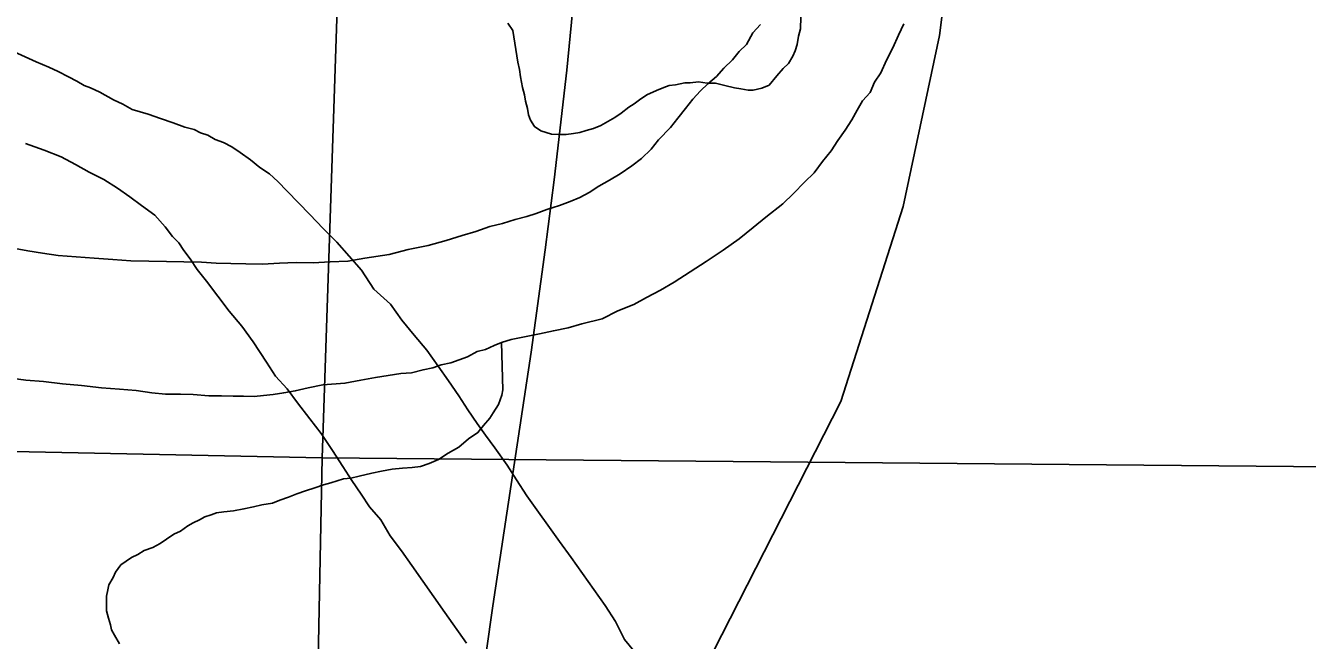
# Model space of a CAD drawing. Extents: x 2.4 to 73.1, y 4.5 to 25.6.
# Drawn here: x 44.0218 to 44.2532, y 22.0941 to 22.2051 of the extents above; entities that cross this region are included whole.
import ezdxf

# ---------------------------------------------------------------- set-up
doc = ezdxf.new("R2010")
doc.units = 0
for name, color, linetype in [('GM_X_Major_River', 7, 'Continuous'), ('GM_X_Minor_River', 7, 'Continuous'), ('GM_X_Rail_Line', 7, 'Continuous'), ('GM_X_Section', 7, 'Continuous'), ('GM_X_US_Route', 7, 'Continuous')]:
    doc.layers.add(name, color=color, linetype=linetype)

msp = doc.modelspace()

# ---------------------------------------------------------------- linework, layer by layer
at = {"layer": 'GM_X_Major_River'}
for points in [[(44.01882, 22.1415), (44.02186, 22.14107), (44.02509, 22.14083), (44.02851, 22.1404), (44.03193, 22.14015), (44.03553, 22.13972), (44.03876, 22.13948), (44.0418, 22.13924), (44.04465, 22.13881), (44.04712, 22.13858), (44.04978, 22.13854), (44.05206, 22.13851), (44.05491, 22.13827), (44.05719, 22.13823), (44.05928, 22.1382), (44.06118, 22.13817), (44.06309, 22.13814), (44.0648, 22.1383), (44.06651, 22.13847), (44.06842, 22.13882), (44.07052, 22.13916), (44.07281, 22.1397), (44.07548, 22.14022), (44.07948, 22.14054), (44.08234, 22.14106), (44.08501, 22.14159), (44.0873, 22.14194), (44.08959, 22.14228), (44.09149, 22.14244), (44.09359, 22.14298), (44.09531, 22.14333), (44.09684, 22.14387), (44.09856, 22.14423), (44.10009, 22.14477), (44.10162, 22.14532), (44.10334, 22.14624), (44.10487, 22.1466), (44.1064, 22.14733), (44.10774, 22.14788), (44.10946, 22.14842), (44.11461, 22.14948), (44.11709, 22.15001), (44.11976, 22.15054), (44.12225, 22.15126), (44.12588, 22.15215), (44.12875, 22.15363), (44.13162, 22.15472), (44.13392, 22.15602), (44.13642, 22.15731), (44.13891, 22.15879), (44.14179, 22.16064), (44.14468, 22.1625), (44.14775, 22.16454), (44.15064, 22.16658), (44.15314, 22.16863), (44.15545, 22.1705), (44.15853, 22.17292), (44.16046, 22.17479), (44.1624, 22.17685), (44.16414, 22.17853), (44.16569, 22.18059), (44.16724, 22.18247), (44.16841, 22.18435), (44.16977, 22.18623), (44.17094, 22.18811), (44.17192, 22.18981), (44.1729, 22.1915), (44.17425, 22.193), (44.17504, 22.19489), (44.17621, 22.19658), (44.1772, 22.19884), (44.17837, 22.2011), (44.17936, 22.20337), (44.18035, 22.20544)], [(44.18035, 22.20544), (44.17936, 22.20337), (44.17837, 22.2011), (44.1772, 22.19884), (44.17621, 22.19658), (44.17504, 22.19489), (44.17425, 22.193), (44.1729, 22.1915), (44.17192, 22.18981), (44.17094, 22.18811), (44.16977, 22.18623), (44.16841, 22.18435), (44.16724, 22.18247), (44.16569, 22.18059), (44.16414, 22.17853), (44.1624, 22.17685), (44.16046, 22.17479), (44.15853, 22.17292), (44.15545, 22.1705), (44.15314, 22.16863), (44.15064, 22.16658), (44.14775, 22.16454), (44.14468, 22.1625), (44.14179, 22.16064), (44.13891, 22.15879), (44.13642, 22.15731), (44.13392, 22.15602), (44.13162, 22.15472), (44.12875, 22.15363), (44.12588, 22.15215), (44.12225, 22.15126), (44.11976, 22.15054), (44.11709, 22.15001), (44.11461, 22.14948), (44.10946, 22.14842), (44.10774, 22.14788), (44.1064, 22.14733), (44.10487, 22.1466), (44.10334, 22.14624), (44.10162, 22.14532), (44.10009, 22.14477), (44.09856, 22.14423), (44.09684, 22.14387), (44.09531, 22.14333), (44.09359, 22.14298), (44.09149, 22.14244), (44.08959, 22.14228), (44.0873, 22.14194), (44.08501, 22.14159), (44.08234, 22.14106), (44.07948, 22.14054), (44.07548, 22.14022), (44.07281, 22.1397), (44.07052, 22.13916), (44.06842, 22.13882), (44.06651, 22.13847), (44.0648, 22.1383), (44.06309, 22.13814), (44.06118, 22.13817), (44.05928, 22.1382), (44.05719, 22.13823), (44.05491, 22.13827), (44.05206, 22.13851), (44.04978, 22.13854), (44.04712, 22.13858), (44.04465, 22.13881), (44.0418, 22.13924), (44.03876, 22.13948), (44.03553, 22.13972), (44.03193, 22.14015), (44.02851, 22.1404), (44.02509, 22.14083), (44.02186, 22.14107), (44.01882, 22.1415)], [(44.15448, 22.20528), (44.15312, 22.20378), (44.15195, 22.20171), (44.1506, 22.2004), (44.14943, 22.1989), (44.14789, 22.19741), (44.14653, 22.19591), (44.14499, 22.1946), (44.14364, 22.1933), (44.14228, 22.1918), (44.14093, 22.19011), (44.13957, 22.18842), (44.13821, 22.18673), (44.13608, 22.18448), (44.13473, 22.1828), (44.13299, 22.18111), (44.13126, 22.17981), (44.12914, 22.17832), (44.12722, 22.17721), (44.1253, 22.1761), (44.12357, 22.17499), (44.12185, 22.17407), (44.12012, 22.17334), (44.11821, 22.17261), (44.11592, 22.17188), (44.114, 22.17115), (44.11228, 22.17061), (44.11018, 22.17007), (44.10789, 22.16935), (44.1056, 22.16882), (44.10311, 22.16791), (44.10063, 22.16719), (44.09776, 22.16628), (44.09451, 22.16538), (44.09089, 22.16468), (44.08745, 22.16378), (44.08307, 22.16309), (44.08001, 22.16257), (44.07678, 22.16243), (44.07373, 22.16229), (44.07069, 22.16234), (44.06765, 22.1622)], [(44.06765, 22.1622), (44.07069, 22.16234), (44.07373, 22.16229), (44.07678, 22.16243), (44.08001, 22.16257), (44.08307, 22.16309), (44.08745, 22.16378), (44.09089, 22.16468), (44.09451, 22.16538), (44.09776, 22.16628), (44.10063, 22.16719), (44.10311, 22.16791), (44.1056, 22.16882), (44.10789, 22.16935), (44.11018, 22.17007), (44.11228, 22.17061), (44.114, 22.17115), (44.11592, 22.17188), (44.11821, 22.17261), (44.12012, 22.17334), (44.12185, 22.17407), (44.12357, 22.17499), (44.1253, 22.1761), (44.12722, 22.17721), (44.12914, 22.17832), (44.13126, 22.17981), (44.13299, 22.18111), (44.13473, 22.1828), (44.13608, 22.18448), (44.13821, 22.18673), (44.13957, 22.18842), (44.14093, 22.19011), (44.14228, 22.1918), (44.14364, 22.1933), (44.14499, 22.1946), (44.14653, 22.19591), (44.14789, 22.19741), (44.14943, 22.1989), (44.1506, 22.2004), (44.15195, 22.20171), (44.15312, 22.20378), (44.15448, 22.20528)], [(44.02771, 22.19681), (44.02601, 22.1976), (44.02374, 22.19859), (44.01845, 22.20095)], [(44.01845, 22.20095), (44.02374, 22.19859), (44.02601, 22.1976), (44.02771, 22.19681)], [(44.13218, 22.09157), (44.12994, 22.09426), (44.12828, 22.09752), (44.12642, 22.1004), (44.12437, 22.10328), (44.12233, 22.10617), (44.12028, 22.10905), (44.11823, 22.11193), (44.11228, 22.1202), (44.11042, 22.12308), (44.10875, 22.12577), (44.10652, 22.12884), (44.10484, 22.13115), (44.10335, 22.13326), (44.10168, 22.13576), (44.10001, 22.13826), (44.09815, 22.14095), (44.09629, 22.14364), (44.09424, 22.14652), (44.092, 22.14922), (44.08976, 22.15192), (44.08772, 22.1548), (44.08472, 22.15751), (44.08249, 22.16096), (44.08025, 22.16347), (44.078, 22.16598), (44.07557, 22.16848), (44.07314, 22.171), (44.07108, 22.17312), (44.06902, 22.17524), (44.06734, 22.17698), (44.06584, 22.17833), (44.06414, 22.1795), (44.06245, 22.18086), (44.06057, 22.18222), (44.05907, 22.18319), (44.05756, 22.18398), (44.05604, 22.18457), (44.05472, 22.18535), (44.0534, 22.18575), (44.05227, 22.18634), (44.05056, 22.18675), (44.04848, 22.18754), (44.04621, 22.18834), (44.04394, 22.18914), (44.0411, 22.18995), (44.03941, 22.19092), (44.03771, 22.19171), (44.03526, 22.19308), (44.03356, 22.19387), (44.03242, 22.19427), (44.0311, 22.19505), (44.02959, 22.19583), (44.02771, 22.19681)], [(44.02771, 22.19681), (44.02959, 22.19583), (44.0311, 22.19505), (44.03242, 22.19427), (44.03356, 22.19387), (44.03526, 22.19308), (44.03771, 22.19171), (44.03941, 22.19092), (44.0411, 22.18995), (44.04394, 22.18914), (44.04621, 22.18834), (44.04848, 22.18754), (44.05056, 22.18675), (44.05227, 22.18634), (44.0534, 22.18575), (44.05472, 22.18535), (44.05604, 22.18457), (44.05756, 22.18398), (44.05907, 22.18319), (44.06057, 22.18222), (44.06245, 22.18086), (44.06414, 22.1795), (44.06584, 22.17833), (44.06734, 22.17698), (44.06902, 22.17524), (44.07108, 22.17312), (44.07314, 22.171), (44.07557, 22.16848), (44.078, 22.16598), (44.08025, 22.16347), (44.08249, 22.16096), (44.08472, 22.15751), (44.08772, 22.1548), (44.08976, 22.15192), (44.092, 22.14922), (44.09424, 22.14652), (44.09629, 22.14364), (44.09815, 22.14095), (44.10001, 22.13826), (44.10168, 22.13576), (44.10335, 22.13326), (44.10484, 22.13115), (44.10652, 22.12884), (44.10875, 22.12577), (44.11042, 22.12308), (44.11228, 22.1202), (44.11823, 22.11193), (44.12028, 22.10905), (44.12233, 22.10617), (44.12437, 22.10328), (44.12642, 22.1004), (44.12828, 22.09752), (44.12994, 22.09426), (44.13218, 22.09157)], [(44.0218, 22.1838), (44.0252, 22.1826), (44.02823, 22.18141), (44.03087, 22.18004), (44.03332, 22.17867), (44.03596, 22.1773), (44.03841, 22.17574), (44.04067, 22.17418), (44.04273, 22.17263), (44.04518, 22.17088), (44.04705, 22.16876), (44.04835, 22.16703), (44.04947, 22.16587), (44.0504, 22.16452), (44.05152, 22.16298), (44.05282, 22.16106), (44.0545, 22.15895), (44.05655, 22.15625), (44.0586, 22.15356), (44.06084, 22.15086), (44.06289, 22.14798), (44.0653, 22.14433), (44.06697, 22.14183), (44.06903, 22.13952), (44.07089, 22.13702), (44.07313, 22.13413), (44.07518, 22.13144), (44.07722, 22.12837), (44.07908, 22.12549), (44.08075, 22.12299), (44.08242, 22.12049), (44.08391, 22.11819), (44.08597, 22.11587), (44.08763, 22.113), (44.08968, 22.1103), (44.09154, 22.10761), (44.09749, 22.09916), (44.1014, 22.09358)], [(44.1014, 22.09358), (44.09749, 22.09916), (44.09154, 22.10761), (44.08968, 22.1103), (44.08763, 22.113), (44.08597, 22.11587), (44.08391, 22.11819), (44.08242, 22.12049), (44.08075, 22.12299), (44.07908, 22.12549), (44.07722, 22.12837), (44.07518, 22.13144), (44.07313, 22.13413), (44.07089, 22.13702), (44.06903, 22.13952), (44.06697, 22.14183), (44.0653, 22.14433), (44.06289, 22.14798), (44.06084, 22.15086), (44.0586, 22.15356), (44.05655, 22.15625), (44.0545, 22.15895), (44.05282, 22.16106), (44.05152, 22.16298), (44.0504, 22.16452), (44.04947, 22.16587), (44.04835, 22.16703), (44.04705, 22.16876), (44.04518, 22.17088), (44.04273, 22.17263), (44.04067, 22.17418), (44.03841, 22.17574), (44.03596, 22.1773), (44.03332, 22.17867), (44.03087, 22.18004), (44.02823, 22.18141), (44.0252, 22.1826), (44.0218, 22.1838)], [(44.06765, 22.1622), (44.0646, 22.16206), (44.06156, 22.16211), (44.0589, 22.16215), (44.05624, 22.16219), (44.05358, 22.16242), (44.04407, 22.16257), (44.04084, 22.16262), (44.03761, 22.16287), (44.03419, 22.16311), (44.03096, 22.16335), (44.02773, 22.16359), (44.02489, 22.16402), (44.02223, 22.16444), (44.01995, 22.16486)], [(44.01995, 22.16486), (44.02223, 22.16444), (44.02489, 22.16402), (44.02773, 22.16359), (44.03096, 22.16335), (44.03419, 22.16311), (44.03761, 22.16287), (44.04084, 22.16262), (44.04407, 22.16257), (44.05358, 22.16242), (44.05624, 22.16219), (44.0589, 22.16215), (44.06156, 22.16211), (44.0646, 22.16206), (44.06765, 22.1622)]]:
    msp.add_lwpolyline(points, dxfattribs=at)
at = {"layer": 'GM_X_Minor_River'}
for points in [[(44.10886, 22.20557), (44.10979, 22.20423), (44.10997, 22.20308), (44.11031, 22.2008), (44.11048, 22.19965), (44.11066, 22.19851), (44.11101, 22.19718), (44.11118, 22.19584), (44.11153, 22.19394), (44.11189, 22.1926), (44.11207, 22.19146), (44.11242, 22.19012), (44.1126, 22.18898), (44.11296, 22.18802), (44.11371, 22.18687), (44.11483, 22.18609), (44.11673, 22.18549), (44.11825, 22.18547), (44.11939, 22.18545), (44.12072, 22.18562), (44.12187, 22.18579), (44.12301, 22.18615), (44.12435, 22.18651), (44.12569, 22.18706), (44.12818, 22.18854), (44.12934, 22.18928), (44.13069, 22.1904), (44.13165, 22.19095), (44.13261, 22.1917), (44.13395, 22.19262), (44.13568, 22.19336), (44.13702, 22.19391), (44.13797, 22.19427), (44.13912, 22.19444), (44.14083, 22.19479), (44.14179, 22.19478), (44.14331, 22.19494), (44.14483, 22.19473), (44.14635, 22.19471), (44.14805, 22.1943), (44.14976, 22.19389), (44.1509, 22.19368)], [(44.1509, 22.19368), (44.15223, 22.19347), (44.15318, 22.19346), (44.1547, 22.19381), (44.15604, 22.19436), (44.1574, 22.19605), (44.15856, 22.19736), (44.15953, 22.19829), (44.16031, 22.19961), (44.16071, 22.20055), (44.1611, 22.20169), (44.16132, 22.2032), (44.16172, 22.20453), (44.16175, 22.20662)], [(44.10774, 22.14788), (44.10799, 22.13933), (44.10778, 22.13838), (44.10719, 22.13668), (44.10621, 22.13518), (44.10563, 22.13424), (44.10446, 22.13292), (44.10349, 22.13161), (44.10176, 22.1305), (44.10003, 22.129), (44.09811, 22.12789), (44.09638, 22.12678), (44.09466, 22.12605), (44.09313, 22.1255), (44.0916, 22.12534), (44.08989, 22.12517), (44.08798, 22.12501), (44.08608, 22.12467), (44.08436, 22.12431), (44.08207, 22.12378), (44.08054, 22.12342), (44.07921, 22.12325), (44.07806, 22.12289), (44.07691, 22.12253), (44.07558, 22.12217), (44.07405, 22.12163), (44.07233, 22.12108), (44.0708, 22.12054), (44.06927, 22.11999), (44.06774, 22.11945), (44.0664, 22.1189), (44.06449, 22.11855), (44.06296, 22.11819), (44.06125, 22.11784), (44.05934, 22.11749), (44.05762, 22.11733), (44.05629, 22.11716), (44.05533, 22.11679), (44.05419, 22.11643), (44.05323, 22.11588), (44.05208, 22.11532), (44.05112, 22.11477), (44.04977, 22.11384), (44.04862, 22.11329), (44.04728, 22.11236), (44.04612, 22.11162), (44.04478, 22.11088), (44.04325, 22.11033), (44.0421, 22.10959), (44.04095, 22.10904), (44.03903, 22.10774), (44.03805, 22.10643), (44.03766, 22.10548), (44.03688, 22.10416), (44.03667, 22.10322), (44.03646, 22.10208), (44.03644, 22.10075), (44.03642, 22.09942), (44.03678, 22.09809), (44.03714, 22.09694), (44.03732, 22.09599), (44.03787, 22.09503), (44.0388, 22.09349)]]:
    msp.add_lwpolyline(points, dxfattribs=at)
at = {"layer": 'GM_X_Rail_Line'}
msp.add_lwpolyline([(44.01624, 21.85997), (44.07076, 21.95948), (44.11421, 22.04032), (44.14593, 22.09204), (44.16895, 22.13725), (44.18025, 22.17245), (44.18677, 22.20331), (44.19155, 22.24113), (44.20241, 22.39195), (44.23022, 22.73533), (44.25279, 22.99625)], dxfattribs=at)
at = {"layer": 'GM_X_Section'}
for points in [[(44.09218, 22.62982), (44.07537, 22.12704), (43.57605, 22.13732), (43.59269, 22.64124), (43.8414, 22.62778)], [(44.57812, 22.62268), (44.57426, 22.12264), (44.07537, 22.12704), (44.09218, 22.62982)], [(44.07537, 22.12704), (44.57426, 22.12264), (44.5692, 21.61965), (44.55556, 21.61976), (44.06542, 21.62551)]]:
    msp.add_lwpolyline(points, close=True, dxfattribs=at)
at = {"layer": 'GM_X_US_Route'}
msp.add_lwpolyline([(44.07232, 21.98108), (44.07339, 21.98295), (44.07454, 21.98496), (44.07789, 21.9913), (44.08091, 21.99745), (44.08444, 22.00508), (44.08715, 22.01138), (44.08951, 22.01748), (44.09154, 22.02338), (44.09334, 22.02935), (44.09485, 22.03507), (44.0966, 22.04266), (44.0991, 22.05485), (44.10088, 22.06465), (44.10265, 22.07571), (44.10617, 22.10033), (44.11308, 22.14614), (44.11563, 22.16462), (44.11726, 22.17727), (44.11952, 22.19705), (44.12055, 22.20757)], dxfattribs=at)

doc.saveas('drawing.dxf')
